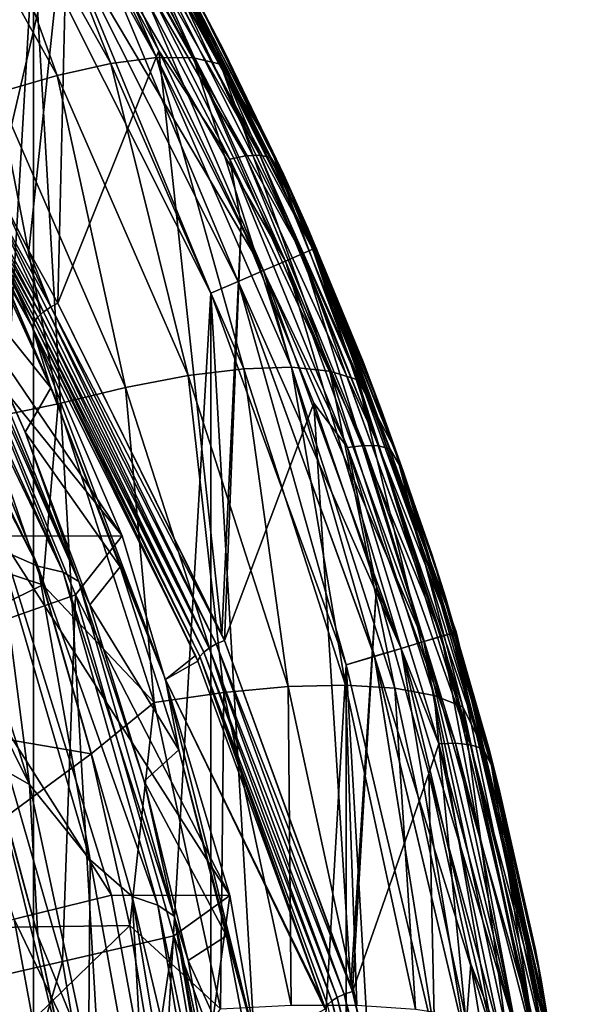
# Model space of a CAD drawing. Header units: metres. Extents: x -24 to 24, y -238 to 25.
# Tile 460 of 477: x 20.43 to 24.29, y 4.43 to 11.29. Entities that reach past the tile are written whole.
import ezdxf

# ---------------------------------------------------------------- set-up
doc = ezdxf.new("R2010")
doc.units = ezdxf.units.M
doc.layers.add('solid_10441023_001', color=7, linetype='CONTINUOUS')

msp = doc.modelspace()

# ---------------------------------------------------------------- linework, layer by layer
at = {"layer": 'solid_10441023_001'}
for points in [[(20.524097, -11.851219, 43.900002), (20.524097, 11.851219, 43.900002), (19.009293, 14.154038, 43.900002)], [(19.009293, -14.154038, 43.900002), (20.524097, -11.851219, 43.900002), (19.009293, 14.154038, 43.900002)], [(19.009293, 14.154038, -103.199997), (20.524097, 11.851219, -103.199997), (19.009293, -14.154038, -103.199997)], [(20.06805, 13.374627, 52.936691), (20.763523, 12.247758, 52.411224), (20.266806, 10.118113, 51.418152)], [(20.473801, 13.112691, 69.256233), (20.229904, 13.090239, 69.7323), (21.383499, 11.029315, 70.293625)], [(21.640205, 11.027916, 69.823814), (20.473801, 13.112691, 69.256233), (21.383499, 11.029315, 70.293625)], [(20.651752, 13.086142, 68.751999), (20.473801, 13.112691, 69.256233), (21.640205, 11.027916, 69.823814)], [(20.229904, 13.090239, 69.7323), (19.926477, 13.019374, 70.167656), (21.063999, 10.988065, 70.72123)], [(21.383499, 11.029315, 70.293625), (20.229904, 13.090239, 69.7323), (21.063999, 10.988065, 70.72123)], [(21.827358, 10.983905, 69.32415), (20.651752, 13.086142, 68.751999), (21.640205, 11.027916, 69.823814)], [(21.084789, 12.475926, 68.378487), (20.651752, 13.086142, 68.751999), (21.827358, 10.983905, 69.32415)], [(19.926477, 13.019374, 70.167656), (19.57151, 12.901964, 70.55085), (20.690115, 10.905251, 71.095367)], [(21.063999, 10.988065, 70.72123), (19.926477, 13.019374, 70.167656), (20.690115, 10.905251, 71.095367)], [(20.690115, 10.905251, 71.095367), (19.57151, 12.901964, 70.55085), (20.271685, 10.783053, 71.406189)], [(22.165966, 10.42977, 68.935379), (21.638931, 11.489416, 68.543991), (21.084789, 12.475926, 68.378487)], [(22.165966, 10.42977, 68.935379), (21.084789, 12.475926, 68.378487), (21.827358, 10.983905, 69.32415)], [(20.992741, 12.293856, 52.500362), (22.003828, 10.345111, 51.591648), (20.886017, 12.262996, 52.434296)], [(21.088259, 12.305636, 52.593464), (22.103268, 10.349338, 51.681225), (20.992741, 12.293856, 52.500362)], [(22.103268, 10.349338, 51.681225), (22.003828, 10.345111, 51.591648), (20.992741, 12.293856, 52.500362)], [(21.088259, 12.305636, 52.593464), (21.16169, 12.296041, 52.705036), (22.179712, 10.333933, 51.790092)], [(21.088259, 12.305636, 52.593464), (22.179712, 10.333933, 51.790092), (22.103268, 10.349338, 51.681225)], [(21.31736, 12.073517, 52.732464), (22.179712, 10.333933, 51.790092), (21.16169, 12.296041, 52.705036)], [(20.763523, 12.247758, 52.411224), (20.492846, 9.683394, 51.215443), (20.266806, 10.118113, 51.418152)], [(20.763523, 12.247758, 52.411224), (20.694227, 9.317142, 51.044655), (20.492846, 9.683394, 51.215443)], [(20.763523, 12.247758, 52.411224), (21.399128, 11.077644, 51.865589), (20.694227, 9.317142, 51.044655)], [(20.886017, 12.262996, 52.434296), (21.399128, 11.077644, 51.865589), (20.763523, 12.247758, 52.411224)], [(20.886017, 12.262996, 52.434296), (21.892723, 10.322692, 51.529518), (21.399128, 11.077644, 51.865589)], [(22.003828, 10.345111, 51.591648), (21.892723, 10.322692, 51.529518), (20.886017, 12.262996, 52.434296)], [(21.124712, 12.196358, -102.800179), (21.194016, 12.23637, -102.607056), (22.471264, 9.693157, -102.607056)], [(21.125074, 12.196568, 43.499454), (22.398169, 9.661627, 43.499454), (21.194202, 12.236479, 43.306248)], [(21.194016, 12.23637, -102.607056), (21.217623, 12.25, -102.400002), (22.496294, 9.703955, -102.400002)], [(22.471264, 9.693157, -102.607056), (21.194016, 12.23637, -102.607056), (22.496294, 9.703955, -102.400002)], [(21.194202, 12.236479, 43.306248), (22.471464, 9.693243, 43.306248), (21.217623, 12.25, 43.099998)], [(22.398169, 9.661627, 43.499454), (22.471464, 9.693243, 43.306248), (21.194202, 12.236479, 43.306248)], [(21.854504, 11.073874, 52.310135), (21.207821, 12.266961, 52.855125), (21.638931, 11.489416, 68.543991)], [(21.31736, 12.073517, 52.732464), (21.207821, 12.266961, 52.855125), (21.854504, 11.073874, 52.310135)], [(22.496294, 9.703955, 43.099998), (22.496294, 9.703955, -102.400002), (21.217623, 12.25, -102.400002)], [(21.217623, 12.25, 43.099998), (22.496294, 9.703955, 43.099998), (21.217623, 12.25, -102.400002)], [(22.471464, 9.693243, 43.306248), (22.496294, 9.703955, 43.099998), (21.217623, 12.25, 43.099998)], [(21.014444, 12.132694, -102.965981), (21.124712, 12.196358, -102.800179), (22.397785, 9.661461, -102.800179)], [(21.014956, 12.132991, 43.66539), (22.281416, 9.611264, 43.66539), (21.125074, 12.196568, 43.499454)], [(22.397785, 9.661461, -102.800179), (21.124712, 12.196358, -102.800179), (22.471264, 9.693157, -102.607056)], [(22.281416, 9.611264, 43.66539), (22.398169, 9.661627, 43.499454), (21.125074, 12.196568, 43.499454)], [(20.870741, 12.049727, -103.093132), (21.014444, 12.132694, -102.965981), (22.28087, 9.61103, -102.965981)], [(20.871368, 12.050091, 43.792717), (22.129175, 9.545594, 43.792717), (21.014956, 12.132991, 43.66539)], [(22.28087, 9.61103, -102.965981), (21.014444, 12.132694, -102.965981), (22.397785, 9.661461, -102.800179)], [(22.129175, 9.545594, 43.792717), (22.281416, 9.611264, 43.66539), (21.014956, 12.132991, 43.66539)], [(20.703417, 11.953123, -103.172958), (20.870741, 12.049727, -103.093132), (22.128508, 9.545307, -103.093132)], [(20.704117, 11.953527, 43.872742), (21.951843, 9.469101, 43.872742), (20.871368, 12.050091, 43.792717)], [(22.128508, 9.545307, -103.093132), (20.870741, 12.049727, -103.093132), (22.28087, 9.61103, -102.965981)], [(21.951843, 9.469101, 43.872742), (22.129175, 9.545594, 43.792717), (20.871368, 12.050091, 43.792717)], [(21.31736, 12.073517, 52.732464), (21.854504, 11.073874, 52.310135), (22.300323, 10.140398, 51.831039)], [(21.31736, 12.073517, 52.732464), (22.300323, 10.140398, 51.831039), (22.179712, 10.333933, 51.790092)], [(20.704117, 11.953527, 43.872742), (20.524097, 11.851219, 43.900002), (21.761288, 9.388096, 43.900002)], [(20.703417, 11.953123, -103.172958), (21.761288, 9.388096, -103.199997), (20.524097, 11.851219, -103.199997)], [(21.951099, 9.468781, -103.172958), (21.761288, 9.388096, -103.199997), (20.703417, 11.953123, -103.172958)], [(21.951099, 9.468781, -103.172958), (20.703417, 11.953123, -103.172958), (22.128508, 9.545307, -103.093132)], [(20.704117, 11.953527, 43.872742), (21.761288, 9.388096, 43.900002), (21.951843, 9.469101, 43.872742)], [(20.524097, 11.851219, -103.199997), (20.524097, -11.851219, -103.199997), (19.009293, -14.154038, -103.199997)], [(21.761288, -9.388096, 43.900002), (21.761288, 9.388096, 43.900002), (20.524097, 11.851219, 43.900002)], [(20.524097, -11.851219, 43.900002), (21.761288, -9.388096, 43.900002), (20.524097, 11.851219, 43.900002)], [(20.524097, 11.851219, -103.199997), (21.761288, 9.388096, -103.199997), (20.524097, -11.851219, -103.199997)], [(21.854504, 11.073874, 52.310135), (21.638931, 11.489416, 68.543991), (22.26804, 10.21687, 68.845253)], [(22.165966, 10.42977, 68.935379), (22.26804, 10.21687, 68.845253), (21.638931, 11.489416, 68.543991)], [(21.399128, 11.077644, 51.865589), (21.837669, 7.009263, 49.968472), (20.694227, 9.317142, 51.044655)], [(21.399128, 11.077644, 51.865589), (21.971659, 9.867706, 51.301388), (21.837669, 7.009263, 49.968472)], [(21.892723, 10.322692, 51.529518), (21.971659, 9.867706, 51.301388), (21.399128, 11.077644, 51.865589)], [(22.436852, 9.840616, 51.746799), (21.854504, 11.073874, 52.310135), (22.26804, 10.21687, 68.845253)], [(22.300323, 10.140398, 51.831039), (21.854504, 11.073874, 52.310135), (22.436852, 9.840616, 51.746799)], [(21.063999, 10.988065, 70.72123), (20.690115, 10.905251, 71.095367), (21.602045, 8.81315, 71.665916)], [(21.383499, 11.029315, 70.293625), (21.063999, 10.988065, 70.72123), (21.991163, 8.860187, 71.301231)], [(21.991163, 8.860187, 71.301231), (21.063999, 10.988065, 70.72123), (21.602045, 8.81315, 71.665916)], [(22.323587, 8.87086, 70.881699), (21.383499, 11.029315, 70.293625), (21.991163, 8.860187, 71.301231)], [(21.640205, 11.027916, 69.823814), (21.383499, 11.029315, 70.293625), (22.323587, 8.87086, 70.881699)], [(22.590565, 8.844892, 70.418365), (21.640205, 11.027916, 69.823814), (22.323587, 8.87086, 70.881699)], [(21.827358, 10.983905, 69.32415), (21.640205, 11.027916, 69.823814), (22.590565, 8.844892, 70.418365)], [(22.78507, 8.782964, 69.923431), (21.827358, 10.983905, 69.32415), (22.590565, 8.844892, 70.418365)], [(22.165966, 10.42977, 68.935379), (21.827358, 10.983905, 69.32415), (22.78507, 8.782964, 69.923431)], [(20.690115, 10.905251, 71.095367), (20.271685, 10.783053, 71.406189), (21.166471, 8.730991, 71.966171)], [(21.602045, 8.81315, 71.665916), (20.690115, 10.905251, 71.095367), (21.166471, 8.730991, 71.966171)], [(20.271685, 10.783053, 71.406189), (19.819723, 10.624689, 71.645515), (20.695908, 8.615871, 72.194084)], [(21.166471, 8.730991, 71.966171), (20.271685, 10.783053, 71.406189), (20.695908, 8.615871, 72.194084)], [(20.695908, 8.615871, 72.194084), (19.819723, 10.624689, 71.645515), (20.187908, 8.511409, 72.332512)], [(23.045069, 8.297201, 69.515953), (22.26804, 10.21687, 68.845253), (22.165966, 10.42977, 68.935379)], [(23.045069, 8.297201, 69.515953), (22.165966, 10.42977, 68.935379), (22.78507, 8.782964, 69.923431)], [(22.003828, 10.345111, 51.591648), (22.829447, 8.326093, 50.650166), (21.892723, 10.322692, 51.529518)], [(21.892723, 10.322692, 51.529518), (22.71483, 8.312256, 50.592033), (21.971659, 9.867706, 51.301388)], [(22.829447, 8.326093, 50.650166), (22.71483, 8.312256, 50.592033), (21.892723, 10.322692, 51.529518)], [(22.103268, 10.349338, 51.681225), (22.932028, 8.322638, 50.73616), (22.003828, 10.345111, 51.591648)], [(22.932028, 8.322638, 50.73616), (22.829447, 8.326093, 50.650166), (22.003828, 10.345111, 51.591648)], [(22.103268, 10.349338, 51.681225), (22.179712, 10.333933, 51.790092), (23.010889, 8.301328, 50.84227)], [(22.103268, 10.349338, 51.681225), (23.010889, 8.301328, 50.84227), (22.932028, 8.322638, 50.73616)], [(22.300323, 10.140398, 51.831039), (23.010889, 8.301328, 50.84227), (22.179712, 10.333933, 51.790092)], [(22.436852, 9.840616, 51.746799), (22.26804, 10.21687, 68.845253), (22.823124, 8.908141, 69.154892)], [(23.045069, 8.297201, 69.515953), (22.823124, 8.908141, 69.154892), (22.26804, 10.21687, 68.845253)], [(19.214392, 10.0845, 44.299999), (20.106707, 10.098037, 44.299999), (21.143063, 7.695509, 44.299999)], [(19.871143, 9.569438, 47.532578), (21.143063, 7.695509, 44.299999), (20.106707, 10.098037, 44.299999)], [(20.151039, 10.050848, 51.437241), (20.205137, 10.087571, 51.416977), (20.59457, 9.256499, 51.054161)], [(20.205137, 10.087571, 51.416977), (20.266806, 10.118113, 51.418152), (20.645441, 9.291306, 51.04105)], [(20.205137, 10.087571, 51.416977), (20.619202, 9.274518, 51.045315), (20.59457, 9.256499, 51.054161)], [(20.205137, 10.087571, 51.416977), (20.645441, 9.291306, 51.04105), (20.619202, 9.274518, 51.045315)], [(20.266806, 10.118113, 51.418152), (20.492846, 9.683394, 51.215443), (20.645441, 9.291306, 51.04105)], [(22.300323, 10.140398, 51.831039), (22.436852, 9.840616, 51.746799), (22.951849, 8.571034, 51.166855)], [(22.300323, 10.140398, 51.831039), (22.951849, 8.571034, 51.166855), (23.103281, 8.140737, 50.898579)], [(22.300323, 10.140398, 51.831039), (23.103281, 8.140737, 50.898579), (23.010889, 8.301328, 50.84227)], [(20.289858, 7.694909, 44.299999), (19.214392, 10.0845, 44.299999), (21.143063, 7.695509, 44.299999)], [(20.110777, 10.012433, 51.476089), (20.128641, 10.031356, 51.454823), (20.554064, 9.219825, 51.083817)], [(20.128641, 10.031356, 51.454823), (20.151039, 10.050848, 51.437241), (20.572874, 9.238258, 51.067036)], [(20.128641, 10.031356, 51.454823), (20.572874, 9.238258, 51.067036), (20.554064, 9.219825, 51.083817)], [(20.151039, 10.050848, 51.437241), (20.59457, 9.256499, 51.054161), (20.572874, 9.238258, 51.067036)], [(20.084911, 9.959489, 51.561665), (20.088333, 9.976044, 51.529861), (20.516264, 9.153221, 51.180927)], [(20.084911, 9.959489, 51.561665), (20.516264, 9.153221, 51.180927), (20.29682, 9.545074, 51.386581)], [(20.088333, 9.976044, 51.529861), (20.110777, 10.012433, 51.476089), (20.526823, 9.183895, 51.127918)], [(20.088333, 9.976044, 51.529861), (20.526823, 9.183895, 51.127918), (20.516264, 9.153221, 51.180927)], [(20.110777, 10.012433, 51.476089), (20.538448, 9.201408, 51.104424), (20.526823, 9.183895, 51.127918)], [(20.110777, 10.012433, 51.476089), (20.554064, 9.219825, 51.083817), (20.538448, 9.201408, 51.104424)], [(19.949921, 9.592342, 67.540802), (20.087593, 9.944863, 51.595924), (20.64534, 8.728208, 51.595924)], [(20.64534, 8.728208, 51.595924), (20.087593, 9.944863, 51.595924), (20.29682, 9.545074, 51.386581)], [(21.971659, 9.867706, 51.301388), (21.855637, 6.967364, 49.948936), (21.837669, 7.009263, 49.968472)], [(21.971659, 9.867706, 51.301388), (22.478096, 8.62174, 50.720383), (21.855637, 6.967364, 49.948936)], [(22.71483, 8.312256, 50.592033), (22.478096, 8.62174, 50.720383), (21.971659, 9.867706, 51.301388)], [(22.951849, 8.571034, 51.166855), (22.436852, 9.840616, 51.746799), (22.823124, 8.908141, 69.154892)], [(19.421862, 9.695509, 68.863907), (19.466793, 9.700045, 68.801086), (20.556253, 7.484774, 69.099709)], [(20.2843, 7.603291, 69.424736), (19.421862, 9.695509, 68.863907), (20.556253, 7.484774, 69.099709)], [(19.466793, 9.700045, 68.801086), (19.646927, 9.706317, 68.504745), (20.556253, 7.484774, 69.099709)], [(20.731279, 7.443541, 68.719948), (20.556253, 7.484774, 69.099709), (19.646927, 9.706317, 68.504745)], [(19.696281, 9.703494, 68.406601), (20.731279, 7.443541, 68.719948), (19.646927, 9.706317, 68.504745)], [(19.696281, 9.703494, 68.406601), (19.81436, 9.68314, 68.121048), (20.731279, 7.443541, 68.719948)], [(20.841913, 7.377489, 68.330666), (20.731279, 7.443541, 68.719948), (19.81436, 9.68314, 68.121048)], [(19.859158, 9.667131, 67.981789), (20.841913, 7.377489, 68.330666), (19.81436, 9.68314, 68.121048)], [(20.492846, 9.683394, 51.215443), (20.694227, 9.317142, 51.044655), (20.645441, 9.291306, 51.04105)], [(22.397785, 9.661461, -102.800179), (22.471264, 9.693157, -102.607056), (23.44463, 7.018861, -102.607056)], [(22.398169, 9.661627, 43.499454), (23.368366, 6.99603, 43.499454), (22.471464, 9.693243, 43.306248)], [(22.471264, 9.693157, -102.607056), (22.496294, 9.703955, -102.400002), (23.470743, 7.026679, -102.400002)], [(23.44463, 7.018861, -102.607056), (22.471264, 9.693157, -102.607056), (23.470743, 7.026679, -102.400002)], [(22.471464, 9.693243, 43.306248), (23.444836, 7.018923, 43.306248), (22.496294, 9.703955, 43.099998)], [(23.368366, 6.99603, 43.499454), (23.444836, 7.018923, 43.306248), (22.471464, 9.693243, 43.306248)], [(23.470743, 7.026679, 43.099998), (23.470743, 7.026679, -102.400002), (22.496294, 9.703955, -102.400002)], [(22.496294, 9.703955, 43.099998), (23.470743, 7.026679, 43.099998), (22.496294, 9.703955, -102.400002)], [(23.444836, 7.018923, 43.306248), (23.470743, 7.026679, 43.099998), (22.496294, 9.703955, 43.099998)], [(19.859158, 9.667131, 67.981789), (19.920332, 9.628703, 67.729782), (20.841913, 7.377489, 68.330666)], [(19.920332, 9.628703, 67.729782), (19.949921, 9.592342, 67.540802), (20.467575, 8.418736, 67.819817)], [(19.920332, 9.628703, 67.729782), (20.467575, 8.418736, 67.819817), (20.841913, 7.377489, 68.330666)], [(22.128508, 9.545307, -103.093132), (22.28087, 9.61103, -102.965981), (23.245989, 6.959392, -102.965981)], [(22.129175, 9.545594, 43.792717), (23.087721, 6.91201, 43.792717), (22.281416, 9.611264, 43.66539)], [(22.28087, 9.61103, -102.965981), (22.397785, 9.661461, -102.800179), (23.367966, 6.99591, -102.800179)], [(23.245989, 6.959392, -102.965981), (22.28087, 9.61103, -102.965981), (23.367966, 6.99591, -102.800179)], [(22.281416, 9.611264, 43.66539), (23.246555, 6.959562, 43.66539), (22.398169, 9.661627, 43.499454)], [(23.087721, 6.91201, 43.792717), (23.246555, 6.959562, 43.66539), (22.281416, 9.611264, 43.66539)], [(23.367966, 6.99591, -102.800179), (22.397785, 9.661461, -102.800179), (23.44463, 7.018861, -102.607056)], [(23.246555, 6.959562, 43.66539), (23.368366, 6.99603, 43.499454), (22.398169, 9.661627, 43.499454)], [(19.871143, 9.569438, 47.532578), (20.817635, 7.284406, 47.532578), (21.143063, 7.695509, 44.299999)], [(20.066261, 7.021489, 50.707111), (20.817635, 7.284406, 47.532578), (19.871143, 9.569438, 47.532578)], [(20.467575, 8.418736, 67.819817), (19.949921, 9.592342, 67.540802), (20.64534, 8.728208, 51.595924)], [(20.64534, 8.728208, 51.595924), (20.29682, 9.545074, 51.386581), (20.516264, 9.153221, 51.180927)], [(21.951099, 9.468781, -103.172958), (22.128508, 9.545307, -103.093132), (23.087027, 6.911802, -103.093132)], [(21.951843, 9.469101, 43.872742), (22.902708, 6.856621, 43.872742), (22.129175, 9.545594, 43.792717)], [(23.087027, 6.911802, -103.093132), (22.128508, 9.545307, -103.093132), (23.245989, 6.959392, -102.965981)], [(22.902708, 6.856621, 43.872742), (23.087721, 6.91201, 43.792717), (22.129175, 9.545594, 43.792717)], [(21.951843, 9.469101, 43.872742), (21.761288, 9.388096, 43.900002), (22.704126, 6.797986, 43.900002)], [(21.951099, 9.468781, -103.172958), (22.704126, 6.797986, -103.199997), (21.761288, 9.388096, -103.199997)], [(22.901934, 6.856389, -103.172958), (22.704126, 6.797986, -103.199997), (21.951099, 9.468781, -103.172958)], [(22.901934, 6.856389, -103.172958), (21.951099, 9.468781, -103.172958), (23.087027, 6.911802, -103.093132)], [(21.951843, 9.469101, 43.872742), (22.704126, 6.797986, 43.900002), (22.902708, 6.856621, 43.872742)], [(21.761288, 9.388096, -103.199997), (21.761288, -9.388096, -103.199997), (20.524097, -11.851219, -103.199997)], [(22.704126, -6.797986, 43.900002), (22.704126, 6.797986, 43.900002), (21.761288, 9.388096, 43.900002)], [(21.761288, -9.388096, 43.900002), (22.704126, -6.797986, 43.900002), (21.761288, 9.388096, 43.900002)], [(21.761288, 9.388096, -103.199997), (22.704126, 6.797986, -103.199997), (21.761288, -9.388096, -103.199997)], [(21.749424, 6.914646, 49.963417), (20.59457, 9.256499, 51.054161), (20.619202, 9.274518, 51.045315)], [(21.798172, 6.942661, 49.948055), (20.619202, 9.274518, 51.045315), (20.645441, 9.291306, 51.04105)], [(21.749424, 6.914646, 49.963417), (20.619202, 9.274518, 51.045315), (21.798172, 6.942661, 49.948055)], [(21.855637, 6.967364, 49.948936), (20.645441, 9.291306, 51.04105), (20.694227, 9.317142, 51.044655)], [(21.798172, 6.942661, 49.948055), (20.645441, 9.291306, 51.04105), (21.855637, 6.967364, 49.948936)], [(21.837669, 7.009263, 49.968472), (21.855637, 6.967364, 49.948936), (20.694227, 9.317142, 51.044655)], [(21.683315, 6.854426, 50.03191), (20.526823, 9.183895, 51.127918), (20.538448, 9.201408, 51.104424)], [(21.711771, 6.88578, 49.99078), (20.538448, 9.201408, 51.104424), (20.554064, 9.219825, 51.083817)], [(21.683315, 6.854426, 50.03191), (20.538448, 9.201408, 51.104424), (21.711771, 6.88578, 49.99078)], [(21.711771, 6.88578, 49.99078), (20.554064, 9.219825, 51.083817), (20.572874, 9.238258, 51.067036)], [(21.749424, 6.914646, 49.963417), (20.572874, 9.238258, 51.067036), (20.59457, 9.256499, 51.054161)], [(21.711771, 6.88578, 49.99078), (20.572874, 9.238258, 51.067036), (21.749424, 6.914646, 49.963417)], [(20.526823, 9.183895, 51.127918), (21.653284, 6.861473, 50.102753), (20.516264, 9.153221, 51.180927)], [(21.444683, 6.695082, 51.180927), (20.516264, 9.153221, 51.180927), (21.653284, 6.861473, 50.102753)], [(20.64534, 8.728208, 51.595924), (20.516264, 9.153221, 51.180927), (21.444683, 6.695082, 51.180927)], [(20.526823, 9.183895, 51.127918), (21.669367, 6.824053, 50.085152), (21.653284, 6.861473, 50.102753)], [(21.683315, 6.854426, 50.03191), (21.669367, 6.824053, 50.085152), (20.526823, 9.183895, 51.127918)], [(21.991163, 8.860187, 71.301231), (21.602045, 8.81315, 71.665916), (22.300234, 6.646009, 72.256577)], [(22.323587, 8.87086, 70.881699), (21.991163, 8.860187, 71.301231), (22.700914, 6.656306, 71.901649)], [(22.700914, 6.656306, 71.901649), (21.991163, 8.860187, 71.301231), (22.300234, 6.646009, 72.256577)], [(23.043135, 6.635605, 71.490456), (22.323587, 8.87086, 70.881699), (22.700914, 6.656306, 71.901649)], [(22.590565, 8.844892, 70.418365), (22.323587, 8.87086, 70.881699), (23.043135, 6.635605, 71.490456)], [(22.951849, 8.571034, 51.166855), (22.823124, 8.908141, 69.154892), (23.301947, 7.567647, 69.471832)], [(23.045069, 8.297201, 69.515953), (23.301947, 7.567647, 69.471832), (22.823124, 8.908141, 69.154892)], [(21.602045, 8.81315, 71.665916), (21.166471, 8.730991, 71.966171), (21.851643, 6.604986, 72.545906)], [(22.300234, 6.646009, 72.256577), (21.602045, 8.81315, 71.665916), (21.851643, 6.604986, 72.545906)], [(23.31789, 6.584452, 71.033813), (22.590565, 8.844892, 70.418365), (23.043135, 6.635605, 71.490456)], [(22.78507, 8.782964, 69.923431), (22.590565, 8.844892, 70.418365), (23.31789, 6.584452, 71.033813)], [(20.467575, 8.418736, 67.819817), (20.64534, 8.728208, 51.595924), (21.129477, 7.480431, 51.595924)], [(21.129477, 7.480431, 51.595924), (20.64534, 8.728208, 51.595924), (21.444683, 6.695082, 51.180927)], [(21.166471, 8.730991, 71.966171), (20.695908, 8.615871, 72.194084), (21.366945, 6.534316, 72.762001)], [(21.851643, 6.604986, 72.545906), (21.166471, 8.730991, 71.966171), (21.366945, 6.534316, 72.762001)], [(23.517948, 6.504191, 70.543755), (22.78507, 8.782964, 69.923431), (23.31789, 6.584452, 71.033813)], [(23.045069, 8.297201, 69.515953), (22.78507, 8.782964, 69.923431), (23.517948, 6.504191, 70.543755)], [(20.695908, 8.615871, 72.194084), (20.187908, 8.511409, 72.332512), (20.590584, 7.355329, 72.648186)], [(21.366945, 6.534316, 72.762001), (20.695908, 8.615871, 72.194084), (20.590584, 7.355329, 72.648186)], [(22.478096, 8.62174, 50.720383), (22.736687, 4.559507, 48.826134), (21.855637, 6.967364, 49.948936)], [(22.478096, 8.62174, 50.720383), (22.915567, 7.344087, 50.124603), (22.736687, 4.559507, 48.826134)], [(22.71483, 8.312256, 50.592033), (22.915567, 7.344087, 50.124603), (22.478096, 8.62174, 50.720383)], [(20.590584, 7.355329, 72.648186), (20.187908, 8.511409, 72.332512), (18.404333, 8.070145, 72.671844)], [(23.39673, 7.26932, 50.572258), (22.951849, 8.571034, 51.166855), (23.301947, 7.567647, 69.471832)], [(23.103281, 8.140737, 50.898579), (22.951849, 8.571034, 51.166855), (23.39673, 7.26932, 50.572258)], [(20.916862, 7.215301, 68.105911), (20.467575, 8.418736, 67.819817), (21.129477, 7.480431, 51.595924)], [(20.841913, 7.377489, 68.330666), (20.467575, 8.418736, 67.819817), (20.916862, 7.215301, 68.105911)], [(22.829447, 8.326093, 50.650166), (23.467037, 6.25213, 49.68306), (22.71483, 8.312256, 50.592033)], [(22.71483, 8.312256, 50.592033), (23.349752, 6.246974, 49.628979), (22.915567, 7.344087, 50.124603)], [(23.467037, 6.25213, 49.68306), (23.349752, 6.246974, 49.628979), (22.71483, 8.312256, 50.592033)], [(23.572008, 6.240905, 49.765434), (23.467037, 6.25213, 49.68306), (22.829447, 8.326093, 50.650166)], [(22.932028, 8.322638, 50.73616), (23.572008, 6.240905, 49.765434), (22.829447, 8.326093, 50.650166)], [(22.932028, 8.322638, 50.73616), (23.010889, 8.301328, 50.84227), (23.652706, 6.213623, 49.868759)], [(22.932028, 8.322638, 50.73616), (23.652706, 6.213623, 49.868759), (23.572008, 6.240905, 49.765434)], [(23.103281, 8.140737, 50.898579), (23.652706, 6.213623, 49.868759), (23.010889, 8.301328, 50.84227)], [(23.716387, 6.096481, 70.114944), (23.301947, 7.567647, 69.471832), (23.045069, 8.297201, 69.515953)], [(23.716387, 6.096481, 70.114944), (23.045069, 8.297201, 69.515953), (23.517948, 6.504191, 70.543755)], [(23.103281, 8.140737, 50.898579), (23.39673, 7.26932, 50.572258), (23.723946, 6.088999, 49.941841)], [(23.103281, 8.140737, 50.898579), (23.723946, 6.088999, 49.941841), (23.652706, 6.213623, 49.868759)], [(20.590584, 7.355329, 72.648186), (18.404333, 8.070145, 72.671844), (18.888165, 6.524429, 73.099457)], [(19.909092, 7.836473, 69.669357), (20.497025, 5.963691, 70.171165), (19.83477, 7.29621, 70.014084)], [(19.909092, 7.836473, 69.669357), (20.2843, 7.603291, 69.424736), (20.497025, 5.963691, 70.171165)], [(19.635347, 7.446686, 45), (20.289858, 7.694909, 44.299999), (21.069456, 5.193069, 44.299999)], [(20.289858, 7.694909, 44.299999), (21.143063, 7.695509, 44.299999), (21.893515, 5.188836, 44.299999)], [(21.069456, 5.193069, 44.299999), (20.289858, 7.694909, 44.299999), (21.893515, 5.188836, 44.299999)], [(20.817635, 7.284406, 47.532578), (21.893515, 5.188836, 44.299999), (21.143063, 7.695509, 44.299999)], [(20.919579, 5.437579, 70.005035), (20.2843, 7.603291, 69.424736), (20.556253, 7.484774, 69.099709)], [(20.497025, 5.963691, 70.171165), (20.2843, 7.603291, 69.424736), (20.919579, 5.437579, 70.005035)], [(23.39673, 7.26932, 50.572258), (23.301947, 7.567647, 69.471832), (23.702501, 6.200112, 69.794922)], [(23.716387, 6.096481, 70.114944), (23.702501, 6.200112, 69.794922), (23.301947, 7.567647, 69.471832)], [(20.919579, 5.437579, 70.005035), (20.556253, 7.484774, 69.099709), (21.212021, 5.182838, 69.716507)], [(21.392311, 5.123128, 69.341705), (21.212021, 5.182838, 69.716507), (20.556253, 7.484774, 69.099709)], [(20.731279, 7.443541, 68.719948), (21.392311, 5.123128, 69.341705), (20.556253, 7.484774, 69.099709)], [(20.916862, 7.215301, 68.105911), (21.129477, 7.480431, 51.595924), (21.538279, 6.205983, 51.595924)], [(21.538279, 6.205983, 51.595924), (21.129477, 7.480431, 51.595924), (21.444683, 6.695082, 51.180927)], [(19.635347, 7.446686, 45), (21.069456, 5.193069, 44.299999), (20.389797, 5.02555, 45)], [(21.506273, 5.045397, 68.955551), (21.392311, 5.123128, 69.341705), (20.731279, 7.443541, 68.719948)], [(20.841913, 7.377489, 68.330666), (21.506273, 5.045397, 68.955551), (20.731279, 7.443541, 68.719948)], [(20.927166, 6.177166, 72.969711), (20.590584, 7.355329, 72.648186), (18.888165, 6.524429, 73.099457)], [(21.366945, 6.534316, 72.762001), (20.590584, 7.355329, 72.648186), (20.927166, 6.177166, 72.969711)], [(20.841913, 7.377489, 68.330666), (20.916862, 7.215301, 68.105911), (21.295853, 5.986385, 68.398033)], [(20.841913, 7.377489, 68.330666), (21.295853, 5.986385, 68.398033), (21.506273, 5.045397, 68.955551)], [(22.915567, 7.344087, 50.124603), (22.748785, 4.519909, 48.807667), (22.736687, 4.559507, 48.826134)], [(22.915567, 7.344087, 50.124603), (23.281725, 6.038944, 49.516006), (22.748785, 4.519909, 48.807667)], [(23.349752, 6.246974, 49.628979), (23.281725, 6.038944, 49.516006), (22.915567, 7.344087, 50.124603)], [(20.497025, 5.963691, 70.171165), (20.230396, 6.114236, 70.30674), (19.83477, 7.29621, 70.014084)], [(20.066261, 7.021489, 50.707111), (20.726248, 4.73063, 50.707111), (20.817635, 7.284406, 47.532578)], [(20.726248, 4.73063, 50.707111), (21.502333, 4.907767, 47.532578), (20.817635, 7.284406, 47.532578)], [(20.817635, 7.284406, 47.532578), (21.502333, 4.907767, 47.532578), (21.893515, 5.188836, 44.299999)], [(21.295853, 5.986385, 68.398033), (20.916862, 7.215301, 68.105911), (21.538279, 6.205983, 51.595924)], [(23.769033, 5.939951, 49.964996), (23.39673, 7.26932, 50.572258), (23.702501, 6.200112, 69.794922)], [(23.723946, 6.088999, 49.941841), (23.39673, 7.26932, 50.572258), (23.769033, 5.939951, 49.964996)], [(20.066261, 7.021489, 50.707111), (19.617643, 4.477599, 53.776043), (20.726248, 4.73063, 50.707111)], [(23.367966, 6.99591, -102.800179), (23.44463, 7.018861, -102.607056), (24.100945, 4.249647, -102.607056)], [(23.368366, 6.99603, 43.499454), (24.022549, 4.235823, 43.499454), (23.444836, 7.018923, 43.306248)], [(23.44463, 7.018861, -102.607056), (23.470743, 7.026679, -102.400002), (24.12779, 4.25438, -102.400002)], [(24.100945, 4.249647, -102.607056), (23.44463, 7.018861, -102.607056), (24.12779, 4.25438, -102.400002)], [(23.444836, 7.018923, 43.306248), (24.101158, 4.249684, 43.306248), (23.470743, 7.026679, 43.099998)], [(24.022549, 4.235823, 43.499454), (24.101158, 4.249684, 43.306248), (23.444836, 7.018923, 43.306248)], [(24.12779, 4.25438, 43.099998), (24.12779, 4.25438, -102.400002), (23.470743, 7.026679, -102.400002)], [(23.470743, 7.026679, 43.099998), (24.12779, 4.25438, 43.099998), (23.470743, 7.026679, -102.400002)], [(24.101158, 4.249684, 43.306248), (24.12779, 4.25438, 43.099998), (23.470743, 7.026679, 43.099998)], [(21.749424, 6.914646, 49.963417), (21.798172, 6.942661, 49.948055), (22.691248, 4.501482, 48.80904)], [(21.798172, 6.942661, 49.948055), (21.855637, 6.967364, 49.948936), (22.748785, 4.519909, 48.807667)], [(21.798172, 6.942661, 49.948055), (22.748785, 4.519909, 48.807667), (22.691248, 4.501482, 48.80904)], [(21.855637, 6.967364, 49.948936), (22.736687, 4.559507, 48.826134), (22.748785, 4.519909, 48.807667)], [(23.087027, 6.911802, -103.093132), (23.245989, 6.959392, -102.965981), (23.896744, 4.213641, -102.965981)], [(23.087721, 6.91201, 43.792717), (23.734045, 4.184953, 43.792717), (23.246555, 6.959562, 43.66539)], [(23.245989, 6.959392, -102.965981), (23.367966, 6.99591, -102.800179), (24.022135, 4.235751, -102.800179)], [(23.896744, 4.213641, -102.965981), (23.245989, 6.959392, -102.965981), (24.022135, 4.235751, -102.800179)], [(23.246555, 6.959562, 43.66539), (23.897327, 4.213744, 43.66539), (23.368366, 6.99603, 43.499454)], [(23.734045, 4.184953, 43.792717), (23.897327, 4.213744, 43.66539), (23.246555, 6.959562, 43.66539)], [(24.022135, 4.235751, -102.800179), (23.367966, 6.99591, -102.800179), (24.100945, 4.249647, -102.607056)], [(23.897327, 4.213744, 43.66539), (24.022549, 4.235823, 43.499454), (23.368366, 6.99603, 43.499454)], [(21.683315, 6.854426, 50.03191), (21.711771, 6.88578, 49.99078), (22.603699, 4.454652, 48.852272)], [(21.711771, 6.88578, 49.99078), (21.749424, 6.914646, 49.963417), (22.642406, 4.479121, 48.825085)], [(21.711771, 6.88578, 49.99078), (22.642406, 4.479121, 48.825085), (22.603699, 4.454652, 48.852272)], [(21.749424, 6.914646, 49.963417), (22.691248, 4.501482, 48.80904), (22.642406, 4.479121, 48.825085)], [(22.901934, 6.856389, -103.172958), (23.087027, 6.911802, -103.093132), (23.733332, 4.184826, -103.093132)], [(22.902708, 6.856621, 43.872742), (23.543854, 4.151417, 43.872742), (23.087721, 6.91201, 43.792717)], [(23.733332, 4.184826, -103.093132), (23.087027, 6.911802, -103.093132), (23.896744, 4.213641, -102.965981)], [(23.543854, 4.151417, 43.872742), (23.734045, 4.184953, 43.792717), (23.087721, 6.91201, 43.792717)], [(21.444683, 6.695082, 51.180927), (21.653284, 6.861473, 50.102753), (21.669367, 6.824053, 50.085152)], [(21.444683, 6.695082, 51.180927), (21.669367, 6.824053, 50.085152), (22.545511, 4.436136, 48.961891)], [(21.683315, 6.854426, 50.03191), (22.545511, 4.436136, 48.961891), (21.669367, 6.824053, 50.085152)], [(21.683315, 6.854426, 50.03191), (22.557194, 4.398019, 48.943966), (22.545511, 4.436136, 48.961891)], [(21.683315, 6.854426, 50.03191), (22.573471, 4.426677, 48.892513), (22.557194, 4.398019, 48.943966)], [(21.683315, 6.854426, 50.03191), (22.603699, 4.454652, 48.852272), (22.573471, 4.426677, 48.892513)], [(22.704126, 6.797986, -103.199997), (22.704126, -6.797986, -103.199997), (21.761288, -9.388096, -103.199997)], [(22.902708, 6.856621, 43.872742), (22.704126, 6.797986, 43.900002), (23.339863, 4.115924, 43.900002)], [(22.901934, 6.856389, -103.172958), (23.339863, 4.115924, -103.199997), (22.704126, 6.797986, -103.199997)], [(23.339863, -4.115924, 43.900002), (23.339863, 4.115924, 43.900002), (22.704126, 6.797986, 43.900002)], [(22.704126, -6.797986, 43.900002), (23.339863, -4.115924, 43.900002), (22.704126, 6.797986, 43.900002)], [(22.704126, 6.797986, -103.199997), (23.339863, 4.115924, -103.199997), (22.704126, -6.797986, -103.199997)], [(23.543056, 4.151276, -103.172958), (23.339863, 4.115924, -103.199997), (22.901934, 6.856389, -103.172958)], [(23.543056, 4.151276, -103.172958), (22.901934, 6.856389, -103.172958), (23.733332, 4.184826, -103.093132)], [(22.902708, 6.856621, 43.872742), (23.339863, 4.115924, 43.900002), (23.543854, 4.151417, 43.872742)], [(21.444683, 6.695082, 51.180927), (22.545511, 4.436136, 48.961891), (22.557194, 4.398019, 48.943966)], [(22.079735, 4.145346, 51.180927), (21.444683, 6.695082, 51.180927), (22.557194, 4.398019, 48.943966)], [(21.538279, 6.205983, 51.595924), (21.444683, 6.695082, 51.180927), (22.079735, 4.145346, 51.180927)], [(21.851643, 6.604986, 72.545906), (21.366945, 6.534316, 72.762001), (21.827501, 4.400113, 73.343971)], [(22.321852, 4.425464, 73.139999), (21.851643, 6.604986, 72.545906), (21.827501, 4.400113, 73.343971)], [(22.300234, 6.646009, 72.256577), (21.851643, 6.604986, 72.545906), (22.321852, 4.425464, 73.139999)], [(22.700914, 6.656306, 71.901649), (22.300234, 6.646009, 72.256577), (22.779333, 4.424551, 72.861908)], [(22.779333, 4.424551, 72.861908), (22.300234, 6.646009, 72.256577), (22.321852, 4.425464, 73.139999)], [(23.187904, 4.3974, 72.517006), (22.700914, 6.656306, 71.901649), (22.779333, 4.424551, 72.861908)], [(23.043135, 6.635605, 71.490456), (22.700914, 6.656306, 71.901649), (23.187904, 4.3974, 72.517006)], [(23.536812, 4.344725, 72.114372), (23.043135, 6.635605, 71.490456), (23.187904, 4.3974, 72.517006)], [(23.31789, 6.584452, 71.033813), (23.043135, 6.635605, 71.490456), (23.536812, 4.344725, 72.114372)], [(20.927166, 6.177166, 72.969711), (18.888165, 6.524429, 73.099457), (19.264648, 4.952926, 73.531075)], [(21.366945, 6.534316, 72.762001), (20.927166, 6.177166, 72.969711), (21.196266, 4.981019, 73.296028)], [(21.827501, 4.400113, 73.343971), (21.366945, 6.534316, 72.762001), (21.196266, 4.981019, 73.296028)], [(23.816875, 4.267912, 71.664604), (23.31789, 6.584452, 71.033813), (23.536812, 4.344725, 72.114372)], [(23.517948, 6.504191, 70.543755), (23.31789, 6.584452, 71.033813), (23.816875, 4.267912, 71.664604)], [(24.02072, 4.168983, 71.179543), (23.517948, 6.504191, 70.543755), (23.816875, 4.267912, 71.664604)], [(23.716387, 6.096481, 70.114944), (23.517948, 6.504191, 70.543755), (24.02072, 4.168983, 71.179543)], [(20.170647, 6.308546, 56.700001), (20.230396, 6.114236, 70.30674), (20.555964, 4.909701, 70.604385)], [(20.170647, 6.308546, 56.700001), (20.555964, 4.909701, 70.604385), (20.784254, 3.829834, 56.700001)], [(20.170647, 6.308546, 56.700001), (20.784254, 3.829834, 56.700001), (20.181662, -6.273217, 56.700001)], [(23.349752, 6.246974, 49.628979), (23.795742, 4.141612, 48.647232), (23.281725, 6.038944, 49.516006)], [(23.467037, 6.25213, 49.68306), (23.914881, 4.13802, 48.697235), (23.349752, 6.246974, 49.628979)], [(23.914881, 4.13802, 48.697235), (23.795742, 4.141612, 48.647232), (23.349752, 6.246974, 49.628979)], [(24.021511, 4.118967, 48.775955), (23.914881, 4.13802, 48.697235), (23.467037, 6.25213, 49.68306)], [(23.572008, 6.240905, 49.765434), (24.021511, 4.118967, 48.775955), (23.467037, 6.25213, 49.68306)], [(21.196266, 4.981019, 73.296028), (20.927166, 6.177166, 72.969711), (19.264648, 4.952926, 73.531075)], [(21.295853, 5.986385, 68.398033), (21.538279, 6.205983, 51.595924), (21.870285, 4.909407, 51.595924)], [(21.870285, 4.909407, 51.595924), (21.538279, 6.205983, 51.595924), (22.079735, 4.145346, 51.180927)], [(23.572008, 6.240905, 49.765434), (23.652706, 6.213623, 49.868759), (24.103483, 4.085666, 48.876476)], [(23.572008, 6.240905, 49.765434), (24.103483, 4.085666, 48.876476), (24.021511, 4.118967, 48.775955)], [(23.723946, 6.088999, 49.941841), (24.103483, 4.085666, 48.876476), (23.652706, 6.213623, 49.868759)], [(23.769033, 5.939951, 49.964996), (23.702501, 6.200112, 69.794922), (24.023079, 4.810582, 70.123062)], [(23.716387, 6.096481, 70.114944), (24.023079, 4.810582, 70.123062), (23.702501, 6.200112, 69.794922)], [(20.497025, 5.963691, 70.171165), (20.555964, 4.909701, 70.604385), (20.230396, 6.114236, 70.30674)], [(23.281725, 6.038944, 49.516006), (23.367977, 2.009236, 47.636921), (22.748785, 4.519909, 48.807667)], [(23.281725, 6.038944, 49.516006), (23.574369, 4.711193, 48.896866), (23.367977, 2.009236, 47.636921)], [(23.795742, 4.141612, 48.647232), (23.574369, 4.711193, 48.896866), (23.281725, 6.038944, 49.516006)], [(24.175537, 3.84646, 70.727524), (24.023079, 4.810582, 70.123062), (23.716387, 6.096481, 70.114944)], [(24.175537, 3.84646, 70.727524), (23.716387, 6.096481, 70.114944), (24.02072, 4.168983, 71.179543)], [(23.723946, 6.088999, 49.941841), (23.769033, 5.939951, 49.964996), (24.066626, 4.587763, 49.347347)], [(23.723946, 6.088999, 49.941841), (24.066626, 4.587763, 49.347347), (24.160778, 3.999149, 48.967327)], [(23.723946, 6.088999, 49.941841), (24.160778, 3.999149, 48.967327), (24.103483, 4.085666, 48.876476)], [(21.602997, 4.736154, 68.695221), (21.295853, 5.986385, 68.398033), (21.870285, 4.909407, 51.595924)], [(21.506273, 5.045397, 68.955551), (21.295853, 5.986385, 68.398033), (21.602997, 4.736154, 68.695221)], [(20.497025, 5.963691, 70.171165), (20.919579, 5.437579, 70.005035), (20.907763, 4.047874, 70.684509)], [(20.497025, 5.963691, 70.171165), (20.907763, 4.047874, 70.684509), (20.555964, 4.909701, 70.604385)], [(24.066626, 4.587763, 49.347347), (23.769033, 5.939951, 49.964996), (24.023079, 4.810582, 70.123062)], [(20.907763, 4.047874, 70.684509), (20.919579, 5.437579, 70.005035), (21.322453, 3.221193, 70.598915)], [(21.322453, 3.221193, 70.598915), (20.919579, 5.437579, 70.005035), (21.212021, 5.182838, 69.716507)], [(20.389797, 5.02555, 45), (21.069456, 5.193069, 44.299999), (21.541796, 2.61554, 44.299999)], [(21.541796, 2.61554, 44.299999), (21.069456, 5.193069, 44.299999), (21.893515, 5.188836, 44.299999)], [(21.322453, 3.221193, 70.598915), (21.212021, 5.182838, 69.716507), (21.608681, 2.827115, 70.347725)], [(21.792141, 2.748579, 69.977959), (21.608681, 2.827115, 70.347725), (21.212021, 5.182838, 69.716507)], [(21.392311, 5.123128, 69.341705), (21.792141, 2.748579, 69.977959), (21.212021, 5.182838, 69.716507)], [(21.502333, 4.907767, 47.532578), (22.347872, 2.612013, 44.299999), (21.893515, 5.188836, 44.299999)], [(21.541796, 2.61554, 44.299999), (21.893515, 5.188836, 44.299999), (22.347872, 2.612013, 44.299999)], [(21.908108, 2.658948, 69.594994), (21.792141, 2.748579, 69.977959), (21.392311, 5.123128, 69.341705)], [(21.506273, 5.045397, 68.955551), (21.908108, 2.658948, 69.594994), (21.392311, 5.123128, 69.341705)], [(16.659605, 4.277583, 45), (20.389797, 5.02555, 45), (20.846899, 2.531168, 45)], [(20.389797, 5.02555, 45), (21.541796, 2.61554, 44.299999), (20.846899, 2.531168, 45)], [(21.506273, 5.045397, 68.955551), (21.602997, 4.736154, 68.695221), (21.836983, 3.46905, 68.996384)], [(21.506273, 5.045397, 68.955551), (21.836983, 3.46905, 68.996384), (21.945187, 2.67415, 69.185303)], [(21.506273, 5.045397, 68.955551), (21.945187, 2.67415, 69.185303), (21.908108, 2.658948, 69.594994)], [(21.196266, 4.981019, 73.296028), (19.264648, 4.952926, 73.531075), (19.533903, 3.36244, 73.964798)], [(21.396826, 3.77089, 73.626076), (21.196266, 4.981019, 73.296028), (19.533903, 3.36244, 73.964798)], [(21.827501, 4.400113, 73.343971), (21.196266, 4.981019, 73.296028), (21.396826, 3.77089, 73.626076)], [(20.907763, 4.047874, 70.684509), (20.81004, 3.687145, 70.905861), (20.555964, 4.909701, 70.604385)], [(20.784254, 3.829834, 56.700001), (20.555964, 4.909701, 70.604385), (20.81004, 3.687145, 70.905861)], [(20.726248, 4.73063, 50.707111), (21.125587, 2.380282, 50.707111), (21.502333, 4.907767, 47.532578)], [(21.125587, 2.380282, 50.707111), (21.916626, 2.469411, 47.532578), (21.502333, 4.907767, 47.532578)], [(21.502333, 4.907767, 47.532578), (21.916626, 2.469411, 47.532578), (22.347872, 2.612013, 44.299999)], [(21.602997, 4.736154, 68.695221), (21.870285, 4.909407, 51.595924), (22.124315, 3.595327, 51.595924)], [(22.124315, 3.595327, 51.595924), (21.870285, 4.909407, 51.595924), (22.079735, 4.145346, 51.180927)], [(24.066626, 4.587763, 49.347347), (24.023079, 4.810582, 70.123062), (24.262365, 3.404061, 70.455093)], [(24.175537, 3.84646, 70.727524), (24.262365, 3.404061, 70.455093), (24.023079, 4.810582, 70.123062)], [(21.836983, 3.46905, 68.996384), (21.602997, 4.736154, 68.695221), (22.124315, 3.595327, 51.595924)], [(20.726248, 4.73063, 50.707111), (19.617643, 4.477599, 53.776043), (19.995623, 2.252966, 53.776043)], [(20.726248, 4.73063, 50.707111), (19.995623, 2.252966, 53.776043), (21.125587, 2.380282, 50.707111)], [(23.574369, 4.711193, 48.896866), (23.791756, 3.366025, 48.269604), (23.367977, 2.009236, 47.636921)], [(23.795742, 4.141612, 48.647232), (23.791756, 3.366025, 48.269604), (23.574369, 4.711193, 48.896866)], [(24.287769, 3.21781, 48.721554), (24.066626, 4.587763, 49.347347), (24.262365, 3.404061, 70.455093)], [(24.160778, 3.999149, 48.967327), (24.066626, 4.587763, 49.347347), (24.287769, 3.21781, 48.721554)], [(22.603699, 4.454652, 48.852272), (22.642406, 4.479121, 48.825085), (23.240789, 1.96939, 47.670444)], [(22.642406, 4.479121, 48.825085), (22.691248, 4.501482, 48.80904), (23.267492, 1.981713, 47.654919)], [(22.642406, 4.479121, 48.825085), (23.267492, 1.981713, 47.654919), (23.240789, 1.96939, 47.670444)], [(22.691248, 4.501482, 48.80904), (22.748785, 4.519909, 48.807667), (23.332739, 2.002344, 47.637314)], [(22.691248, 4.501482, 48.80904), (23.298378, 1.992907, 47.643524), (23.267492, 1.981713, 47.654919)], [(22.691248, 4.501482, 48.80904), (23.332739, 2.002344, 47.637314), (23.298378, 1.992907, 47.643524)], [(22.748785, 4.519909, 48.807667), (23.367977, 2.009236, 47.636921), (23.332739, 2.002344, 47.637314)], [(22.573471, 4.426677, 48.892513), (22.603699, 4.454652, 48.852272), (23.197464, 1.940436, 47.714848)], [(22.603699, 4.454652, 48.852272), (23.217396, 1.9557, 47.69025), (23.197464, 1.940436, 47.714848)], [(22.603699, 4.454652, 48.852272), (23.240789, 1.96939, 47.670444), (23.217396, 1.9557, 47.69025)]]:
    msp.add_3dface(points, dxfattribs=at)

doc.saveas('drawing.dxf')
